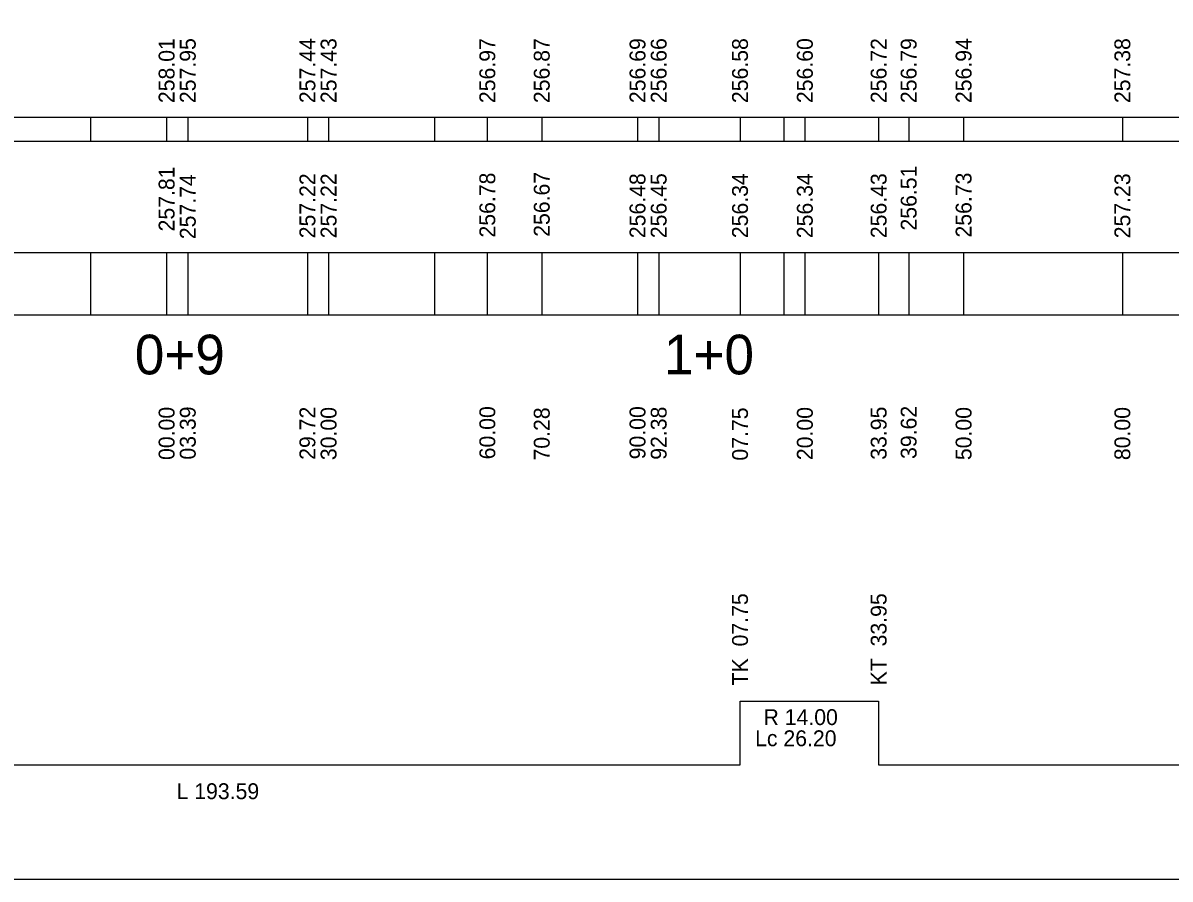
# Model space of a CAD drawing. Extents: x -550605 to -538780, y -1102367 to -1093705.
# Drawn here: x -540522.6 to -540305.8, y -1097677.3 to -1097515.5 of the extents above; entities that cross this region are included whole.
import ezdxf

# ---------------------------------------------------------------- set-up
doc = ezdxf.new("R2010")
doc.units = 0
for name, color, linetype in [('PP - kóty', 7, 'Continuous'), ('PP - popis', 7, 'Continuous'), ('Vrstva 57 - Ohrada pro tisk', 7, 'Continuous')]:
    doc.layers.add(name, color=color, linetype=linetype)

msp = doc.modelspace()

# ---------------------------------------------------------------- linework, layer by layer
at = {"layer": 'PP - popis'}
for p, q in [((-540509.8, -1097533.29), (-540509.8, -1097537.91)), ((-540509.8, -1097533.29), (-540509.8, -1097537.91)), ((-540444.8, -1097533.29), (-540444.8, -1097537.91)), ((-540444.8, -1097533.29), (-540444.8, -1097537.91)), ((-540378.8, -1097533.29), (-540378.8, -1097537.91)), ((-540378.8, -1097533.29), (-540378.8, -1097537.91)), ((-540509.8, -1097558.89), (-540509.8, -1097570.66)), ((-540509.8, -1097558.89), (-540509.8, -1097570.66)), ((-540444.8, -1097558.89), (-540444.8, -1097570.66)), ((-540444.8, -1097558.89), (-540444.8, -1097570.66)), ((-540378.8, -1097558.89), (-540378.8, -1097570.66)), ((-540378.8, -1097558.89), (-540378.8, -1097570.66)), ((-541394.8, -1097570.66), (-539200.8, -1097570.66))]:
    msp.add_line(p, q, dxfattribs=at)
for points in [[(-540495.41, -1097533.29), (-540495.41, -1097537.91)], [(-540491.41, -1097533.29), (-540491.41, -1097537.91)], [(-540468.8, -1097533.29), (-540468.8, -1097537.91)], [(-540464.8, -1097533.29), (-540464.8, -1097537.91)], [(-540434.8, -1097533.29), (-540434.8, -1097537.91)], [(-540424.52, -1097533.29), (-540424.52, -1097537.91)], [(-540406.42, -1097533.29), (-540406.42, -1097537.91)], [(-540402.42, -1097533.29), (-540402.42, -1097537.91)], [(-540387.05, -1097533.29), (-540387.05, -1097537.91)], [(-540374.8, -1097533.29), (-540374.8, -1097537.91)], [(-540360.85, -1097533.29), (-540360.85, -1097537.91)], [(-540355.18, -1097533.29), (-540355.18, -1097537.91)], [(-540344.8, -1097533.29), (-540344.8, -1097537.91)], [(-540314.8, -1097533.29), (-540314.8, -1097537.91)], [(-540495.41, -1097558.89), (-540495.41, -1097570.66)], [(-540491.41, -1097558.89), (-540491.41, -1097570.66)], [(-540468.8, -1097558.89), (-540468.8, -1097570.66)], [(-540464.8, -1097558.89), (-540464.8, -1097570.66)], [(-540434.8, -1097558.89), (-540434.8, -1097570.66)], [(-540424.52, -1097558.89), (-540424.52, -1097570.66)], [(-540406.42, -1097558.89), (-540406.42, -1097570.66)], [(-540402.42, -1097558.89), (-540402.42, -1097570.66)], [(-540387.05, -1097558.89), (-540387.05, -1097570.66)], [(-540374.8, -1097558.89), (-540374.8, -1097570.66)], [(-540360.85, -1097558.89), (-540360.85, -1097570.66)], [(-540355.18, -1097558.89), (-540355.18, -1097570.66)], [(-540344.8, -1097558.89), (-540344.8, -1097570.66)], [(-540314.8, -1097558.89), (-540314.8, -1097570.66)], [(-541394.8, -1097655.66), (-541347.44, -1097655.66), (-541347.44, -1097667.66), (-541325.3, -1097667.66), (-541325.3, -1097655.66), (-541196.07, -1097655.66), (-541196.07, -1097667.66), (-541142.23, -1097667.66), (-541142.23, -1097655.66), (-540615.98, -1097655.66), (-540615.98, -1097643.66), (-540580.64, -1097643.66), (-540580.64, -1097655.66), (-540387.05, -1097655.66), (-540387.05, -1097643.66), (-540360.85, -1097643.66), (-540360.85, -1097655.66), (-539200.59, -1097655.66)]]:
    msp.add_lwpolyline(points, dxfattribs=at)
at = {"layer": 'Vrstva 57 - Ohrada pro tisk'}
for points in [[(-541634.97, -1097677.25), (-538779.82, -1097677.25), (-538779.81, -1097107.25), (-541634.97, -1097107.25)], [(-541392.34, -1097533.29), (-539148.29, -1097533.29), (-539148.29, -1097512.53), (-541392.34, -1097512.53)], [(-541392.09, -1097558.89), (-539148.83, -1097558.89), (-539148.83, -1097537.91), (-541392.09, -1097537.91)]]:
    msp.add_lwpolyline(points, close=True, dxfattribs=at)

# ---------------------------------------------------------------- texts
at = {"layer": 'PP - kóty'}
for s, p in [('258.01', (-540493.91, -1097530.66)), ('257.95', (-540489.91, -1097530.66)), ('257.44', (-540467.3, -1097530.66)), ('257.43', (-540463.3, -1097530.66)), ('256.97', (-540433.3, -1097530.66)), ('256.87', (-540423.02, -1097530.66)), ('256.69', (-540404.92, -1097530.66)), ('256.66', (-540400.92, -1097530.66)), ('256.58', (-540385.55, -1097530.66)), ('256.60', (-540373.3, -1097530.66)), ('256.72', (-540359.35, -1097530.66)), ('256.79', (-540353.68, -1097530.66)), ('256.94', (-540343.3, -1097530.66)), ('257.38', (-540313.3, -1097530.66)), ('257.81', (-540493.91, -1097554.9)), ('256.51', (-540353.68, -1097554.74)), ('257.74', (-540489.91, -1097556.37)), ('257.22', (-540467.3, -1097556.2)), ('257.22', (-540463.3, -1097556.2)), ('256.78', (-540433.3, -1097556.06)), ('256.67', (-540423.02, -1097555.92)), ('256.48', (-540404.92, -1097556.18)), ('256.45', (-540400.92, -1097556.18)), ('256.34', (-540385.55, -1097556.18)), ('256.34', (-540373.3, -1097556.18)), ('256.43', (-540359.35, -1097556.18)), ('256.73', (-540343.3, -1097556.06)), ('257.23', (-540313.3, -1097556.2))]:
    msp.add_text(s, height=3, rotation=90, dxfattribs=at).set_placement(p)
at = {"layer": 'PP - popis'}
for s, height, p in [('0+9', 7.5, (-540501.42, -1097581.91)), ('1+0', 7.5, (-540401.42, -1097581.91)), ('R 14.00', 3, (-540382.61, -1097648.16)), ('Lc 26.20', 3, (-540384.2, -1097652.16)), ('L 193.59', 3, (-540493.53, -1097662.16))]:
    msp.add_text(s, height=height, dxfattribs=at).set_placement(p)
for s, p in [('00.00', (-540493.91, -1097598.08)), ('03.39', (-540489.91, -1097598.01)), ('29.72', (-540467.3, -1097598.06)), ('30.00', (-540463.3, -1097598.11)), ('60.00', (-540433.3, -1097597.96)), ('70.28', (-540423.02, -1097598.18)), ('90.00', (-540404.92, -1097597.96)), ('92.38', (-540400.92, -1097598.04)), ('07.75', (-540385.55, -1097598.2)), ('20.00', (-540373.3, -1097598.11)), ('33.95', (-540359.35, -1097598.04)), ('39.62', (-540353.68, -1097597.89)), ('50.00', (-540343.3, -1097598.11)), ('80.00', (-540313.3, -1097598.11)), ('TK  07.75', (-540385.55, -1097640.66)), ('KT  33.95', (-540359.35, -1097640.66))]:
    msp.add_text(s, height=3, rotation=90, dxfattribs=at).set_placement(p)

doc.saveas('drawing.dxf')
